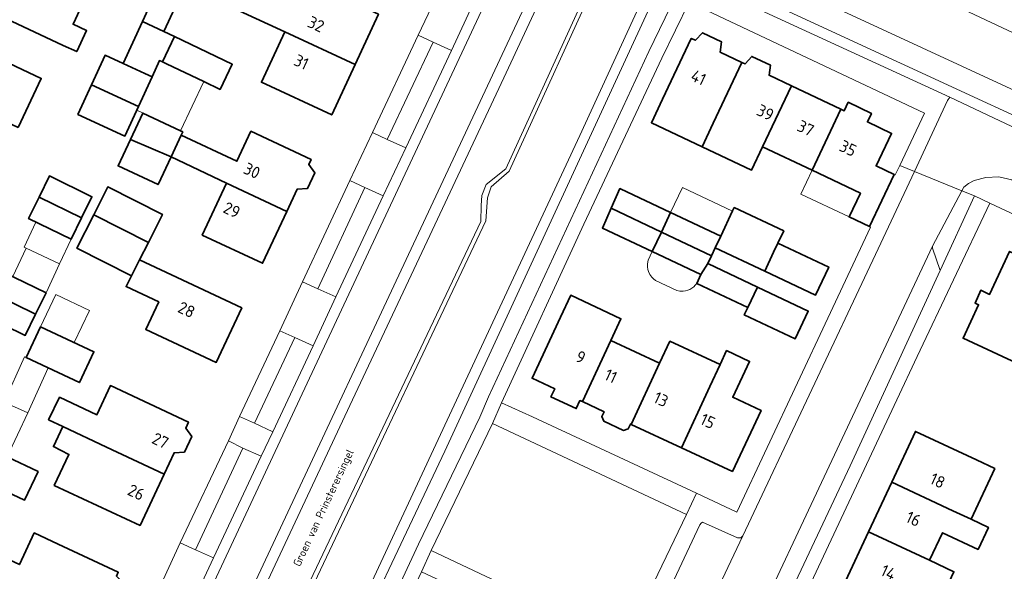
# Model space of a CAD drawing. Header units: metres. Extents: x 149984 to 156489, y 469398 to 478068.
# Tile 547 of 656: x 154015 to 154127, y 473882 to 473945. Entities that reach past the tile are written whole.
import ezdxf
from ezdxf.enums import TextEntityAlignment as Align

# ---------------------------------------------------------------- set-up
doc = ezdxf.new("R2010")
doc.units = ezdxf.units.M
doc.header["$LTSCALE"] = 0.75
for name, color, linetype, lineweight in [('B-WE-GR-BEPLANTING_CULTUUR_HEESTERS-GV', 252, 'Continuous', 18), ('B-WE-OG-BEBOUWING-GV', 6, 'Continuous', 35), ('B-WE-OG-BEBOUWING-T18', 1, 'Continuous', 18), ('B-WE-OG-BEBOUWING_LUIFEL-GV', 6, 'Continuous', 18), ('B-WE-OG-BEBOUWING_OVERBOUWING-GV', 6, 'Continuous', 18), ('B-WE-OG-TERREIN_BEGROEID-GV', 252, 'Continuous', 18), ('B-WE-OG-TERREIN_ERF-GV', 252, 'Continuous', 18), ('B-WE-OG-TERREIN_OEVER-GV', 252, 'Continuous', 18), ('B-WE-OG-TOPOGRAFIE-T18', 7, 'Continuous', 18), ('B-WE-OG-WATER-GV', 252, 'Continuous', 18), ('B-WE-VH-GESLOTENVERHARDING_ASFALT-GV', 252, 'Continuous', 18), ('B-WE-VH-OPENVERHARDING_BETONSTRAATSTEEN-GV', 252, 'Continuous', 18), ('B-WE-VH-OPENVERHARDING_STRAATBAKSTEEN-GV', 252, 'Continuous', 18), ('B-WE-VH-OPENVERHARDING_TEGEL-GV', 252, 'Continuous', 18)]:
    doc.layers.add(name, color=color, linetype=linetype, lineweight=lineweight)
doc.styles.add('NLCS-ISO-M500-T18', font='NLCS-ISO.ttf', dxfattribs={"height": 0.9})
doc.styles.add('NLCS-ISO-M750-T18', font='NLCS-ISO.ttf', dxfattribs={"height": 1.35})

msp = doc.modelspace()

# ---------------------------------------------------------------- linework, layer by layer
at = {"layer": 'B-WE-GR-BEPLANTING_CULTUUR_HEESTERS-GV', "flags": 128}
msp.add_lwpolyline([(154119.42, 473916.08), (154123.3, 473924.55), (154121.868, 473925.134), (154118.53, 473918.87), (154118.52, 473918.61)], close=True, dxfattribs=at)
at = {"layer": 'B-WE-OG-BEBOUWING-GV', "flags": 128}
for points in [[(154022.41, 473947.327), (154015.218, 473950.683), (154012.568, 473945.011), (154019.761, 473941.65), (154021.288, 473940.937), (154022.402, 473943.322), (154020.874, 473944.036)], [(154033.748, 473948.784), (154031.312, 473949.92), (154028.765, 473944.362), (154031.2, 473943.225)], [(154052.915, 473939.47), (154055.563, 473945.185), (154047.57, 473948.888), (154046.012, 473945.52), (154040.839, 473947.912), (154039.75, 473945.557), (154044.923, 473943.165)], [(154028.765, 473944.362), (154026.575, 473939.584), (154029.017, 473938.464), (154029.849, 473938.083), (154030.694, 473939.928), (154031.027, 473939.776), (154032.401, 473942.644), (154031.2, 473943.225)], [(154044.923, 473943.165), (154042.282, 473937.454), (154050.266, 473933.754), (154052.915, 473939.47)], [(154093.603, 473932.799), (154096.875, 473939.716), (154094.4, 473940.89), (154094.543, 473942.056), (154092.401, 473943.072), (154091.587, 473942.223), (154091.125, 473942.442), (154087.845, 473935.523), (154086.583, 473932.857), (154092.341, 473930.132)], [(154037.584, 473936.636), (154038.957, 473939.504), (154032.401, 473942.644), (154031.027, 473939.776), (154031.48, 473939.559), (154035.716, 473937.531)], [(154014.639, 473932.328), (154017.256, 473937.897), (154010.658, 473940.996), (154008.054, 473935.423)], [(154022.971, 473937.166), (154028.307, 473934.72), (154029.849, 473938.083), (154029.017, 473938.464), (154026.575, 473939.584), (154024.513, 473940.529)], [(154096.875, 473939.716), (154093.603, 473932.799), (154092.341, 473930.132), (154097.964, 473927.472), (154099.226, 473930.139), (154102.496, 473937.052), (154099.967, 473938.251), (154100.131, 473939.383), (154098.001, 473940.392), (154097.234, 473939.546)], [(154022.971, 473937.166), (154021.429, 473933.803), (154026.765, 473931.357), (154028.307, 473934.72)], [(154104.848, 473927.479), (154108.116, 473934.387), (154102.496, 473937.052), (154099.226, 473930.139)], [(154110.342, 473924.88), (154109.06, 473922.169), (154111.364, 473921.08), (154114.166, 473927.006), (154112.127, 473927.969), (154113.873, 473931.658), (154111.135, 473932.956), (154111.598, 473933.932), (154108.95, 473935.187), (154108.488, 473934.211), (154108.116, 473934.387), (154104.848, 473927.479)], [(154027.393, 473930.966), (154032.008, 473928.984), (154033.172, 473931.463), (154033.343, 473931.828), (154033.094, 473931.945), (154028.799, 473933.961)], [(154038.326, 473926.018), (154045.166, 473922.807), (154046.352, 473925.341), (154047.52, 473925.405), (154048.349, 473927.175), (154047.66, 473928.136), (154047.923, 473928.695), (154041.086, 473931.896), (154039.49, 473928.497), (154033.172, 473931.463), (154032.008, 473928.984)], [(154032.008, 473928.984), (154027.393, 473930.966), (154025.987, 473927.971), (154030.531, 473925.837)], [(154017.005, 473924.408), (154021.833, 473922.055), (154023.009, 473924.469), (154018.181, 473926.821)], [(154029.429, 473919.283), (154031.028, 473922.459), (154024.822, 473925.584), (154023.223, 473922.407)], [(154045.166, 473922.807), (154038.326, 473926.018), (154035.555, 473920.114), (154042.411, 473916.92)], [(154082.016, 473923.152), (154087.736, 473920.455), (154088.779, 473922.671), (154083.073, 473925.36), (154083.01, 473925.39)], [(154017.005, 473924.408), (154015.829, 473921.994), (154020.656, 473919.641), (154021.833, 473922.055)], [(154087.736, 473920.455), (154082.016, 473923.152), (154081.022, 473920.913), (154086.693, 473918.241)], [(154099.47, 473916.029), (154100.477, 473918.163), (154100.97, 473919.208), (154101.62, 473920.585), (154096.001, 473923.236), (154095.818, 473922.847), (154094.47, 473919.99), (154093.851, 473918.677)], [(154029.429, 473919.283), (154023.223, 473922.407), (154021.315, 473918.617), (154027.521, 473915.492), (154028.423, 473917.285)], [(154088.779, 473922.671), (154087.736, 473920.455), (154093.425, 473917.774), (154093.851, 473918.677), (154094.47, 473919.99)], [(154087.736, 473920.455), (154086.693, 473918.241), (154092.221, 473915.636), (154092.999, 473916.87), (154093.425, 473917.774)], [(154100.477, 473918.163), (154099.47, 473916.029), (154105.249, 473913.302), (154106.749, 473916.482), (154100.97, 473919.208)], [(154134.435, 473901.714), (154137.383, 473908.056), (154134.019, 473909.619), (154136.125, 473914.15), (154127.281, 473918.262), (154125.015, 473913.386), (154124.017, 473913.849), (154123.371, 473912.387), (154123.771, 473912.202), (154122.011, 473908.398), (154128.698, 473905.305), (154129.239, 473906.474), (154132.049, 473905.174), (154130.668, 473902.132), (154134.06, 473900.51)], [(154028.423, 473917.285), (154027.521, 473915.492), (154026.9, 473914.258), (154030.603, 473912.524), (154029.131, 473909.401), (154037.137, 473905.654), (154040.037, 473911.848), (154032.048, 473915.588)], [(154097.536, 473911.908), (154098.627, 473914.218), (154092.999, 473916.87), (154092.221, 473915.636), (154091.749, 473914.634)], [(154011.798, 473913.49), (154016.625, 473911.138), (154017.801, 473913.551), (154012.974, 473915.904), (154011.907, 473913.713)], [(154097.536, 473911.908), (154097.135, 473911.057), (154102.914, 473908.331), (154104.406, 473911.492), (154098.627, 473914.218)], [(154016.625, 473911.138), (154011.798, 473913.49), (154010.688, 473911.213), (154010.621, 473911.076), (154015.449, 473908.724)], [(154076.268, 473910.792), (154073.023, 473903.865), (154075.606, 473902.665), (154075.181, 473901.751), (154078.049, 473900.418), (154078.474, 473901.333), (154078.743, 473901.208), (154081.966, 473908.145), (154083.124, 473910.618), (154077.435, 473913.283)], [(154017.184, 473909.708), (154015.544, 473906.218), (154021.602, 473903.372), (154023.242, 473906.861)], [(154084.305, 473898.624), (154087.528, 473905.561), (154081.966, 473908.145), (154078.743, 473901.208), (154081.204, 473900.065), (154080.951, 473899.521), (154081.172, 473898.977), (154083.412, 473897.936), (154083.962, 473898.122), (154084.215, 473898.666)], [(154087.528, 473905.561), (154084.305, 473898.624), (154090.004, 473895.977), (154093.226, 473902.914), (154094.395, 473905.414), (154088.691, 473908.064)], [(154093.226, 473902.914), (154090.004, 473895.977), (154095.802, 473893.284), (154099.057, 473900.205), (154095.837, 473901.701), (154097.744, 473905.777), (154095.136, 473906.997), (154094.395, 473905.414)], [(154019.322, 473901.707), (154018.101, 473899.158), (154019.72, 473898.383), (154024.672, 473896.049), (154031.225, 473892.983), (154032.362, 473895.409), (154033.533, 473895.473), (154034.362, 473897.243), (154033.673, 473898.204), (154033.991, 473898.883), (154025.122, 473903.03), (154023.582, 473899.714)], [(154031.225, 473892.983), (154024.672, 473896.049), (154019.72, 473898.383), (154018.641, 473896.101), (154020.407, 473895.219), (154018.731, 473891.699), (154028.493, 473887.155)], [(154113.9, 473892.071), (154120.837, 473888.823), (154122.909, 473887.853), (154125.607, 473893.614), (154123.535, 473894.584), (154116.598, 473897.833)], [(154010.862, 473896.127), (154009.315, 473892.872), (154015.348, 473890.005), (154016.895, 473893.261), (154013.373, 473894.934)], [(154113.9, 473892.071), (154111.266, 473886.445), (154118.203, 473883.197), (154119.668, 473886.326), (154123.716, 473884.431), (154124.885, 473886.928), (154122.909, 473887.853), (154120.837, 473888.823)], [(154023.249, 473875.97), (154024.347, 473878.311), (154025.413, 473878.23), (154026.538, 473880.63), (154025.794, 473881.398), (154026.002, 473881.842), (154019.184, 473885.038), (154016.468, 473886.311), (154014.778, 473882.708), (154013.637, 473883.242), (154012.624, 473881.174)], [(154111.266, 473886.445), (154108.631, 473880.82), (154115.568, 473877.571), (154118.336, 473876.275), (154120.971, 473881.901), (154118.203, 473883.197)]]:
    msp.add_lwpolyline(points, close=True, dxfattribs=at)
at = {"layer": 'B-WE-OG-BEBOUWING_LUIFEL-GV', "flags": 128}
for points in [[(154035.716, 473937.531), (154031.027, 473939.776), (154030.694, 473939.928), (154029.849, 473938.083), (154028.307, 473934.72), (154028.105, 473934.279), (154033.094, 473931.945)], [(154104.848, 473927.479), (154103.566, 473924.767), (154109.06, 473922.169), (154110.342, 473924.88)], [(154094.47, 473919.99), (154095.812, 473922.835), (154090.12, 473925.517), (154088.779, 473922.671)], [(154020.656, 473919.641), (154016.647, 473921.595), (154015.313, 473918.752), (154015.542, 473918.644), (154019.352, 473916.859)], [(154019.352, 473916.859), (154015.542, 473918.644), (154014.019, 473915.395), (154017.801, 473913.551)], [(154086.693, 473918.241), (154086.227, 473917.252), (154086.15, 473916.833), (154086.148, 473916.523), (154086.194, 473916.21), (154086.265, 473915.965), (154086.422, 473915.627), (154086.621, 473915.342), (154086.823, 473915.131), (154087.055, 473914.948), (154089.464, 473913.813), (154089.811, 473913.745), (154090.188, 473913.739), (154090.458, 473913.777), (154090.739, 473913.856), (154090.942, 473913.942), (154091.181, 473914.078), (154091.408, 473914.251), (154091.578, 473914.418), (154091.749, 473914.634), (154092.221, 473915.636)], [(154013.111, 473901.124), (154015.75, 473899.937), (154018.047, 473905.042), (154015.373, 473906.298), (154013.056, 473901.149)], [(154013.111, 473901.124), (154010.862, 473896.127), (154013.373, 473894.934), (154015.75, 473899.937)]]:
    msp.add_lwpolyline(points, close=True, dxfattribs=at)
at = {"layer": 'B-WE-OG-BEBOUWING_OVERBOUWING-GV', "flags": 128}
msp.add_lwpolyline([(154022.738, 473911.569), (154018.905, 473913.37), (154017.184, 473909.708), (154021.017, 473907.907)], close=True, dxfattribs=at)
at = {"layer": 'B-WE-OG-TERREIN_BEGROEID-GV', "flags": 128}
for points in [[(154078.955, 473957.549), (154069.815, 473937.974), (154061.096, 473919.415), (154052.329, 473900.782), (154043.579, 473882.119), (154033.989, 473861.62), (154027.391, 473847.479), (154026.17, 473844.863), (154025.856, 473844.19), (154025.631, 473843.706), (154025.543, 473843.517), (154025.481, 473843.385), (154025.22, 473842.824), (154025.21, 473842.802), (154025.131, 473842.633), (154028.826, 473840.943), (154029.503, 473842.367), (154030.196, 473843.823), (154067.225, 473921.652), (154067.258, 473923.461), (154067.304, 473924.619), (154067.819, 473925.866), (154070.034, 473927.648), (154086.212, 473963.038)], [(154092.49, 473948.66), (154120.49, 473935.76), (154143.09, 473925.08), (154167.28, 473913.79), (154170.938, 473912.088), (154170.996, 473911.116), (154181.574, 473906.3), (154182.56, 473906.679), (154193.54, 473901.57), (154219.037, 473889.544), (154219.739, 473891.329)], [(154225.679, 473899.566), (154224.305, 473900.327), (154224.382, 473900.472), (154223.016, 473901.099), (154222.918, 473901.145), (154222.198, 473899.566), (154224.97, 473898.042), (154225.466, 473897.589), (154225.7, 473897.164), (154225.822, 473896.76), (154225.829, 473896.145), (154225.824, 473896.067), (154224.258, 473892.753), (154224.027, 473892.526), (154223.464, 473892.189), (154222.891, 473892.011), (154222.309, 473891.963), (154222.212, 473891.967), (154219.192, 473893.276), (154218.516, 473891.893), (154094.383, 473949.122)]]:
    msp.add_lwpolyline(points, dxfattribs=at)
for points in [[(154028.826, 473840.943), (154037.689, 473836.889), (154060.111, 473885.018), (154067.101, 473899.438), (154068.098, 473901.741), (154086.3, 473940.96), (154089.36, 473947.3), (154088.96, 473947.5), (154090.63, 473950.87), (154092.88, 473949.85), (154093.323, 473950.997), (154093.418, 473951.245), (154093.74, 473952.08), (154093.837, 473952.282), (154091.949, 473953.157), (154091.86, 473952.97), (154091.276, 473951.974), (154090.236, 473952.509), (154089.865, 473952.567), (154089.535, 473952.518), (154089.355, 473952.427), (154063.119, 473895.599), (154036.365, 473839.117), (154029.503, 473842.367)], [(154090.58, 473888.41), (154068.54, 473898.74), (154061.55, 473884.32), (154083.6, 473873.89)]]:
    msp.add_lwpolyline(points, close=True, dxfattribs=at)
at = {"layer": 'B-WE-OG-TERREIN_ERF-GV', "flags": 128}
for points in [[(154022.971, 473937.166), (154024.513, 473940.529), (154026.575, 473939.584), (154028.765, 473944.362), (154031.312, 473949.92), (154033.86, 473955.481), (154036.408, 473961.039), (154039.085, 473966.881), (154041.529, 473965.759), (154038.844, 473959.902), (154036.296, 473954.344), (154033.748, 473948.784), (154031.2, 473943.225), (154032.401, 473942.644), (154038.957, 473939.504), (154037.584, 473936.636), (154035.716, 473937.531), (154031.48, 473939.559), (154031.027, 473939.776), (154030.694, 473939.928), (154029.849, 473938.083), (154028.307, 473934.72), (154026.765, 473931.357), (154021.429, 473933.803)], [(154044.923, 473943.165), (154039.75, 473945.557), (154040.839, 473947.912), (154046.012, 473945.52), (154047.57, 473948.888), (154055.563, 473945.185), (154052.915, 473939.47), (154050.266, 473933.754), (154042.282, 473937.454)], [(154111.364, 473921.08), (154109.06, 473922.169), (154110.342, 473924.88), (154104.848, 473927.479), (154099.226, 473930.139), (154097.964, 473927.472), (154092.341, 473930.132), (154086.583, 473932.857), (154087.845, 473935.523), (154091.125, 473942.442), (154091.587, 473942.223), (154092.401, 473943.072), (154094.543, 473942.056), (154094.4, 473940.89), (154096.875, 473939.716), (154097.234, 473939.546), (154098.001, 473940.392), (154100.131, 473939.383), (154099.967, 473938.251), (154102.496, 473937.052), (154108.116, 473934.387), (154108.488, 473934.211), (154108.95, 473935.187), (154111.598, 473933.932), (154111.135, 473932.956), (154113.873, 473931.658), (154112.127, 473927.969), (154114.166, 473927.006), (154114.305, 473926.94), (154114.812, 473928.012), (154117.63, 473933.97), (154090.89, 473946.57), (154087.77, 473940.2), (154078.9, 473921.34), (154069.55, 473901.07), (154073.08, 473899.47), (154091.729, 473890.8), (154096.31, 473888.67), (154106.62, 473910.69), (154111.503, 473921.014)], [(154038.326, 473926.018), (154032.008, 473928.984), (154030.531, 473925.837), (154025.987, 473927.971), (154027.393, 473930.966), (154028.799, 473933.961), (154033.094, 473931.945), (154033.343, 473931.828), (154033.172, 473931.463), (154039.49, 473928.497), (154041.086, 473931.896), (154047.923, 473928.695), (154047.66, 473928.136), (154048.349, 473927.175), (154047.52, 473925.405), (154046.352, 473925.341), (154045.166, 473922.807), (154042.411, 473916.92), (154035.555, 473920.114)], [(154017.005, 473924.408), (154018.181, 473926.821), (154023.009, 473924.469), (154021.833, 473922.055), (154020.656, 473919.641), (154015.829, 473921.994)], [(154023.223, 473922.407), (154024.822, 473925.584), (154031.028, 473922.459), (154029.429, 473919.283), (154028.423, 473917.285), (154032.048, 473915.588), (154040.037, 473911.848), (154037.137, 473905.654), (154029.131, 473909.401), (154030.603, 473912.524), (154026.9, 473914.258), (154027.521, 473915.492), (154021.315, 473918.617)], [(154082.016, 473923.152), (154083.01, 473925.39), (154083.073, 473925.36), (154088.779, 473922.671), (154094.47, 473919.99), (154095.818, 473922.847), (154096.001, 473923.236), (154101.62, 473920.585), (154100.97, 473919.208), (154106.749, 473916.482), (154105.249, 473913.302), (154099.47, 473916.029), (154093.851, 473918.677), (154093.425, 473917.774), (154092.999, 473916.87), (154098.627, 473914.218), (154104.406, 473911.492), (154102.914, 473908.331), (154097.135, 473911.057), (154097.536, 473911.908), (154091.749, 473914.634), (154092.221, 473915.636), (154086.693, 473918.241), (154081.022, 473920.913)], [(154075.606, 473902.665), (154073.023, 473903.865), (154076.268, 473910.792), (154077.435, 473913.283), (154083.124, 473910.618), (154081.966, 473908.145), (154087.528, 473905.561), (154088.691, 473908.064), (154094.395, 473905.414), (154095.136, 473906.997), (154097.744, 473905.777), (154095.837, 473901.701), (154099.057, 473900.205), (154095.802, 473893.284), (154090.004, 473895.977), (154084.305, 473898.624), (154084.215, 473898.666), (154083.962, 473898.122), (154083.412, 473897.936), (154081.172, 473898.977), (154080.951, 473899.521), (154081.204, 473900.065), (154078.743, 473901.208), (154078.474, 473901.333), (154078.049, 473900.418), (154075.181, 473901.751)], [(154015.544, 473906.218), (154017.184, 473909.708), (154023.242, 473906.861), (154021.602, 473903.372)], [(154031.225, 473892.983), (154028.493, 473887.155), (154018.731, 473891.699), (154020.407, 473895.219), (154018.641, 473896.101), (154019.72, 473898.383), (154018.101, 473899.158), (154019.322, 473901.707), (154023.582, 473899.714), (154025.122, 473903.03), (154033.991, 473898.883), (154033.673, 473898.204), (154034.362, 473897.243), (154033.533, 473895.473), (154032.362, 473895.409)], [(154105.997, 473875.194), (154108.631, 473880.82), (154111.266, 473886.445), (154113.9, 473892.071), (154116.598, 473897.833), (154123.535, 473894.584), (154125.607, 473893.614), (154122.909, 473887.853), (154124.885, 473886.928), (154123.716, 473884.431), (154119.668, 473886.326), (154118.203, 473883.197), (154120.971, 473881.901), (154118.336, 473876.275), (154115.568, 473877.571), (154112.934, 473871.945), (154110.236, 473866.184), (154103.299, 473869.432)], [(154009.315, 473892.872), (154010.862, 473896.127), (154013.373, 473894.934), (154016.895, 473893.261), (154015.348, 473890.005)], [(154012.624, 473881.174), (154013.637, 473883.242), (154014.778, 473882.708), (154016.468, 473886.311), (154019.184, 473885.038), (154026.002, 473881.842), (154025.794, 473881.398), (154026.538, 473880.63), (154025.413, 473878.23), (154024.347, 473878.311), (154023.249, 473875.97), (154020.497, 473870.099), (154013.679, 473873.295), (154015.262, 473876.672), (154011.324, 473878.519)]]:
    msp.add_lwpolyline(points, close=True, dxfattribs=at)
for points in [[(154014.71, 473848.04), (154015.12, 473848.14), (154015.44, 473848.31), (154015.69, 473848.53), (154016.021, 473848.758), (154022.767, 473863.099), (154025.135, 473868.256), (154030.462, 473879.596), (154033.044, 473885.177), (154038.524, 473896.757), (154039.805, 473899.508), (154044.371, 473909.235), (154046.942, 473914.801), (154052.34, 473926.319), (154054.901, 473931.761), (154060.095, 473942.791), (154062.74, 473948.414)], [(154022.41, 473947.327), (154020.874, 473944.036), (154022.402, 473943.322), (154021.288, 473940.937), (154019.761, 473941.65), (154012.568, 473945.011)], [(154010.658, 473940.996), (154017.256, 473937.897), (154014.639, 473932.328)], [(154207.67, 473885.12), (154125.04, 473923.73), (154116.8, 473906.33), (154114.495, 473901.425), (154095.53, 473861.08), (154089.82, 473849.02), (154088.44, 473845.57), (154086.73, 473846.37), (154084.708, 473842.441), (154077.18, 473826.99), (154074.748, 473821.611), (154073.259, 473818.408)], [(154128.698, 473905.305), (154122.011, 473908.398), (154123.771, 473912.202), (154123.371, 473912.387), (154124.017, 473913.849), (154125.015, 473913.386), (154127.281, 473918.262)], [(154012.974, 473915.904), (154017.801, 473913.551), (154016.625, 473911.138), (154015.449, 473908.724), (154010.621, 473911.076)]]:
    msp.add_lwpolyline(points, dxfattribs=at)
at = {"layer": 'B-WE-OG-TERREIN_OEVER-GV', "flags": 128}
for points in [[(154030.196, 473843.823), (154030.74, 473843.55), (154030.89, 473843.94), (154067.77, 473921.73), (154067.97, 473924.33), (154068.4, 473925.6), (154070.44, 473927.38), (154081.28, 473951.16), (154086.47, 473962.15), (154086.979, 473963.25), (154086.916, 473963.276)], [(154086.244, 473963.106), (154086.212, 473963.038), (154070.034, 473927.648), (154067.819, 473925.866), (154067.304, 473924.619), (154067.258, 473923.461), (154067.225, 473921.652), (154030.196, 473843.823)], [(154094.383, 473949.122), (154218.516, 473891.893), (154219.192, 473893.276), (154222.212, 473891.967), (154222.309, 473891.963), (154222.891, 473892.011), (154223.464, 473892.189), (154224.027, 473892.526), (154224.258, 473892.753), (154225.824, 473896.067), (154225.829, 473896.145), (154225.822, 473896.76), (154225.7, 473897.164), (154225.466, 473897.589), (154224.97, 473898.042), (154222.198, 473899.566), (154222.918, 473901.145), (154098.231, 473959.618)], [(154096.47, 473957.765), (154160.76, 473927.57), (154221.21, 473899.48), (154223.04, 473896.04), (154222.56, 473894.83), (154218.93, 473894.12), (154169.4, 473917.11), (154135.87, 473932.81), (154093.837, 473952.282)]]:
    msp.add_lwpolyline(points, dxfattribs=at)
msp.add_lwpolyline([(154030.196, 473843.823), (154029.503, 473842.367), (154036.365, 473839.117), (154063.119, 473895.599), (154089.355, 473952.427), (154089.535, 473952.518), (154089.865, 473952.567), (154090.236, 473952.509), (154091.276, 473951.974), (154091.86, 473952.97), (154091.949, 473953.157), (154089.46, 473954.31), (154089.251, 473954.271), (154089.14, 473954.25), (154086.41, 473948.73), (154078.45, 473931.42), (154036.39, 473841.23), (154036.15, 473840.94), (154030.74, 473843.55)], close=True, dxfattribs=at)
at = {"layer": 'B-WE-OG-WATER-GV', "flags": 128}
for points in [[(154086.47, 473962.15), (154081.28, 473951.16), (154070.44, 473927.38), (154068.4, 473925.6), (154067.97, 473924.33), (154067.77, 473921.73), (154030.89, 473843.94), (154030.74, 473843.55), (154036.15, 473840.94), (154036.39, 473841.23), (154078.45, 473931.42), (154086.41, 473948.73), (154089.14, 473954.25), (154089.251, 473954.271), (154086.67, 473962.2)], [(154086.67, 473962.2), (154089.251, 473954.271), (154089.46, 473954.31), (154091.949, 473953.157), (154093.837, 473952.282), (154135.87, 473932.81), (154169.4, 473917.11), (154218.93, 473894.12), (154222.56, 473894.83), (154223.04, 473896.04), (154221.21, 473899.48), (154160.76, 473927.57), (154096.47, 473957.765), (154094.57, 473958.658), (154093.16, 473959.32), (154089.243, 473961.058)]]:
    msp.add_lwpolyline(points, close=True, dxfattribs=at)
at = {"layer": 'B-WE-VH-GESLOTENVERHARDING_ASFALT-GV', "flags": 128}
for points in [[(154043.56, 473897.76), (154042.264, 473895.03), (154036.819, 473883.462), (154034.235, 473877.885), (154028.922, 473866.51), (154028.023, 473864.681), (154026.516, 473861.411), (154021.341, 473850.302), (154022.419, 473849.799), (154073.966, 473959.823), (154072.811, 473960.292), (154066.472, 473946.708), (154063.885, 473941.059), (154058.677, 473930.016), (154056.099, 473924.561), (154050.727, 473913.093), (154048.176, 473907.558)], [(154077.795, 473958.006), (154073.966, 473959.823), (154022.419, 473849.799), (154026.212, 473848.029)], [(154078.955, 473957.549), (154077.795, 473958.006), (154026.212, 473848.029), (154027.391, 473847.479), (154033.989, 473861.62), (154043.579, 473882.119), (154052.329, 473900.782), (154061.096, 473919.415), (154069.815, 473937.974)]]:
    msp.add_lwpolyline(points, close=True, dxfattribs=at)
at = {"layer": 'B-WE-VH-OPENVERHARDING_BETONSTRAATSTEEN-GV', "flags": 128}
for points in [[(154060.095, 473942.791), (154061.785, 473942.009), (154063.885, 473941.059), (154066.472, 473946.708), (154064.506, 473947.619), (154062.74, 473948.414)], [(154058.677, 473930.016), (154063.885, 473941.059), (154061.785, 473942.009), (154056.579, 473930.969)], [(154054.045, 473925.509), (154056.099, 473924.561), (154058.677, 473930.016), (154056.579, 473930.969), (154054.901, 473931.761), (154052.34, 473926.319)], [(154116.478, 473927.332), (154112.07, 473917.89), (154096.98, 473885.97), (154089.56, 473870.32), (154085.44, 473861.28), (154068.41, 473825.031), (154067.603, 473823.356), (154067.432, 473822.991), (154066.969, 473822.211), (154072.099, 473819.785), (154072.591, 473821.029), (154073.344, 473822.666), (154085.67, 473848.99), (154085.702, 473849), (154118.53, 473918.87), (154121.868, 473925.134)], [(154050.727, 473913.093), (154056.099, 473924.561), (154054.045, 473925.509), (154048.674, 473914.016)], [(154119.42, 473916.08), (154118.52, 473918.61), (154118.53, 473918.87), (154085.702, 473849), (154088.38, 473849.83), (154109.16, 473893.92)], [(154050.727, 473913.093), (154048.674, 473914.016), (154046.942, 473914.801), (154044.371, 473909.235), (154046.06, 473908.494), (154048.176, 473907.558)], [(154041.495, 473898.746), (154043.56, 473897.76), (154048.176, 473907.558), (154046.06, 473908.494)], [(154043.56, 473897.76), (154041.495, 473898.746), (154039.805, 473899.508), (154038.524, 473896.757), (154040.175, 473895.933), (154042.264, 473895.03)], [(154036.819, 473883.462), (154042.264, 473895.03), (154040.175, 473895.933), (154034.787, 473884.394)], [(154089.56, 473870.32), (154096.98, 473885.97), (154096.74, 473885.74), (154096.37, 473885.76), (154092.41, 473887.53), (154092.23, 473887.42), (154092.09, 473887.23), (154085.63, 473873.44), (154085.72, 473873.01), (154089.46, 473871.22), (154089.58, 473870.98), (154089.62, 473870.68)], [(154032.183, 473878.816), (154034.235, 473877.885), (154036.819, 473883.462), (154034.787, 473884.394), (154033.044, 473885.177), (154030.462, 473879.596)]]:
    msp.add_lwpolyline(points, close=True, dxfattribs=at)
at = {"layer": 'B-WE-VH-OPENVERHARDING_STRAATBAKSTEEN-GV', "flags": 128}
msp.add_lwpolyline([(154216.838, 473884.514), (154219.037, 473889.544), (154193.54, 473901.57), (154182.56, 473906.679), (154181.574, 473906.3), (154170.996, 473911.116), (154170.938, 473912.088), (154167.28, 473913.79), (154143.09, 473925.08), (154120.49, 473935.76), (154120.24, 473935.39), (154116.478, 473927.332), (154121.868, 473925.134), (154122.09, 473925.55), (154122.63, 473925.96), (154123.27, 473926.32), (154124.582, 473926.658), (154126.059, 473926.726), (154127.536, 473926.385), (154128, 473926.052), (154211.21, 473887.11)], close=True, dxfattribs=at)
at = {"layer": 'B-WE-VH-OPENVERHARDING_TEGEL-GV', "flags": 128}
for points in [[(154090.89, 473946.57), (154117.63, 473933.97), (154114.812, 473928.012), (154116.478, 473927.332), (154120.24, 473935.39), (154120.49, 473935.76), (154092.49, 473948.66), (154093.02, 473949.75), (154092.88, 473949.85), (154090.63, 473950.87), (154088.96, 473947.5), (154089.36, 473947.3)], [(154069.55, 473901.07), (154078.9, 473921.34), (154087.77, 473940.2), (154090.89, 473946.57), (154089.36, 473947.3), (154086.3, 473940.96), (154068.098, 473901.741), (154067.101, 473899.438), (154060.111, 473885.018), (154037.689, 473836.889), (154039.14, 473836.21), (154049.748, 473859.017), (154050.769, 473861.212), (154052.409, 473864.739), (154060.46, 473881.88), (154061.55, 473884.32), (154068.54, 473898.74)], [(154056.579, 473930.969), (154061.785, 473942.009), (154060.095, 473942.791), (154054.901, 473931.761)], [(154046.942, 473914.801), (154048.674, 473914.016), (154054.045, 473925.509), (154052.34, 473926.319)], [(154208.89, 473886.53), (154167.74, 473905.72), (154132.26, 473922.23), (154132.03, 473922.32), (154129.303, 473923.548), (154128, 473926.052), (154127.536, 473926.385), (154126.059, 473926.726), (154124.582, 473926.658), (154123.27, 473926.32), (154122.63, 473925.96), (154122.09, 473925.55), (154121.868, 473925.134), (154123.3, 473924.55), (154125.04, 473923.73), (154207.67, 473885.12), (154214.173, 473882.018), (154214.977, 473883.827)], [(154039.805, 473899.508), (154041.495, 473898.746), (154046.06, 473908.494), (154044.371, 473909.235)], [(154068.54, 473898.74), (154090.58, 473888.41), (154091.729, 473890.8), (154073.08, 473899.47), (154069.55, 473901.07)], [(154033.044, 473885.177), (154034.787, 473884.394), (154040.175, 473895.933), (154038.524, 473896.757)], [(154083.6, 473873.89), (154061.55, 473884.32), (154060.46, 473881.88), (154082.493, 473871.587)]]:
    msp.add_lwpolyline(points, close=True, dxfattribs=at)
for points in [[(154085.63, 473873.44), (154092.09, 473887.23), (154092.23, 473887.42), (154092.41, 473887.53), (154096.37, 473885.76), (154096.74, 473885.74), (154096.98, 473885.97), (154112.07, 473917.89), (154116.478, 473927.332), (154114.812, 473928.012), (154114.305, 473926.94), (154114.166, 473927.006), (154111.364, 473921.08), (154111.503, 473921.014), (154106.62, 473910.69), (154096.31, 473888.67), (154091.729, 473890.8), (154090.58, 473888.41), (154083.6, 473873.89)], [(154073.259, 473818.408), (154074.748, 473821.611), (154077.18, 473826.99), (154084.708, 473842.441), (154086.73, 473846.37), (154088.44, 473845.57), (154089.82, 473849.02), (154095.53, 473861.08), (154114.495, 473901.425), (154116.8, 473906.33), (154125.04, 473923.73), (154123.3, 473924.55), (154119.42, 473916.08), (154109.16, 473893.92), (154088.38, 473849.83), (154085.702, 473849), (154085.67, 473848.99), (154073.344, 473822.666), (154072.591, 473821.029), (154072.099, 473819.785)]]:
    msp.add_lwpolyline(points, dxfattribs=at)

# ---------------------------------------------------------------- texts
at = {"layer": 'B-WE-OG-BEBOUWING-T18', "style": 'NLCS-ISO-M750-T18'}
for s, rotation, p in [('32', 335.2, (154048.488, 473944.054)), ('31', 335.2, (154046.816, 473939.761)), ('41', 334.7, (154091.949, 473938.006)), ('39', 334.7, (154099.539, 473934.027)), ('37', 334.7, (154104.118, 473932.25)), ('35', 334.7, (154108.933, 473929.972)), ('30', 335, (154041.2, 473927.426)), ('29', 335.1, (154038.914, 473922.962)), ('28', 335, (154033.77, 473911.646)), ('9', 335, (154078.565, 473906.267)), ('11', 335.1, (154081.982, 473904.114)), ('13', 335.1, (154087.681, 473901.466)), ('15', 335.1, (154092.998, 473898.997)), ('27', 334.9, (154030.797, 473896.782)), ('18', 335, (154119.112, 473892.239)), ('26', 334.9, (154028.048, 473890.918)), ('16', 335, (154116.361, 473887.894)), ('14', 335, (154113.517, 473881.821))]:
    msp.add_text(s, height=1.35, rotation=rotation, dxfattribs=at).set_placement(p, align=Align.MIDDLE)
at = {"layer": 'B-WE-OG-TOPOGRAFIE-T18', "style": 'NLCS-ISO-M500-T18'}
msp.add_text('Groen van Prinsterersingel', height=0.9, rotation=64.9, dxfattribs=at).set_placement((154049.438, 473889.098), align=Align.MIDDLE)

doc.saveas('drawing.dxf')
